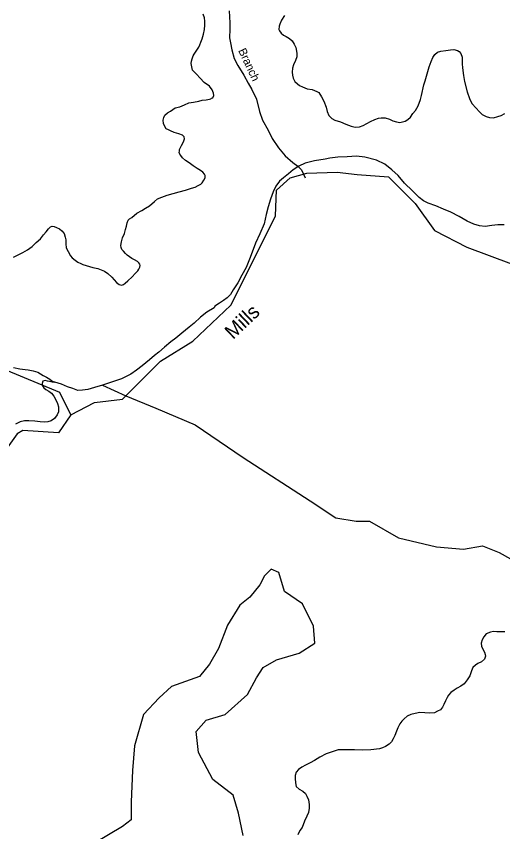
# Model space of a CAD drawing. Extents: x 884530 to 1028605, y 526725 to 653634.
# Drawn here: x 904769 to 908645, y 624499 to 631001 of the extents above; entities that cross this region are included whole.
import ezdxf

# ---------------------------------------------------------------- set-up
doc = ezdxf.new("R2010")
doc.units = 0
for name, color, linetype in [('Exist Civil Recreational Trail or Greenway National Park', 7, 'Continuous'), ('Exist Hydrographic Creek Single Shore', 7, 'Continuous'), ('Exist Hydrographic Creek Single Shore Label', 7, 'Continuous'), ('Exist Hydrographic River Shore', 7, 'Continuous'), ('Exist Hydrographic River Shore Label', 7, 'Continuous'), ('Exist Road Non-System Type 51', 7, 'Continuous')]:
    doc.layers.add(name, color=color, linetype=linetype)

msp = doc.modelspace()

# ---------------------------------------------------------------- linework, layer by layer
at = {"layer": 'Exist Civil Recreational Trail or Greenway National Park'}
for points in [[(906975.3, 629775.7), (906938.2, 629744.9), (906898.2, 629711.6), (906867.1, 629686), (906836.2, 629647.2), (906816.2, 629601.7), (906794, 629541.8), (906776.1, 629480.4), (906759.1, 629419.1), (906743.2, 629347.2), (906710.1, 629266.5), (906675.1, 629192.4), (906633.1, 629077.7), (906600, 628998.3), (906565, 628936), (906532.9, 628874.9), (906497, 628819.2), (906475.2, 628781.6), (906448.2, 628757.2), (906420.2, 628735.4), (906387.2, 628713.8), (906352, 628688.2), (906345.2, 628676.6), (906288, 628642.3), (906237, 628602.6), (906187.2, 628555), (906146.1, 628521.7), (906088.1, 628474.3), (906040, 628434.6), (906001.1, 628405.2), (905949, 628362.9), (905904.2, 628321.8), (905871.2, 628296.2), (905830.1, 628260.3), (905772.1, 628212.9), (905727.1, 628179.7), (905681.2, 628146.5), (905606.3, 628111.2), (905535.3, 628086.4), (905456.3, 628060.4), (905391.3, 628040.7), (905339.1, 628024.7), (905296.3, 628019), (905258.2, 628015.8), (905219.1, 628032.3), (905177.1, 628046.3), (905128, 628067), (905075.1, 628083.8)], [(904747, 628199.3), (904796.1, 628190.5), (904838, 628185.7), (904864.1, 628181.2), (904902, 628173.9), (904941.2, 628163.9), (904982, 628136.8), (905010, 628124.5), (905035.2, 628106.9), (905053, 628093.4), (905075.1, 628083.8)], [(905075.1, 628083.8), (905055.1, 628084.2), (905033.2, 628088.6), (905017.2, 628092.8), (904999.2, 628095.8), (904981.1, 628090.9), (904974.2, 628074), (904977.1, 628054.3), (904989.2, 628038.3), (905004.1, 628026.1), (905028.1, 628012.5), (905049.1, 627996.4), (905068, 627971), (905083.1, 627943.2), (905098, 627914), (905105, 627886.3), (905106.2, 627866.6), (905104.2, 627848.2), (905095.2, 627823.5), (905074.3, 627795), (905047, 627775.9), (905018.9, 627767.3), (904990.9, 627763.9), (904959.2, 627768.5), (904917.3, 627773.2), (904869.1, 627774.2), (904835, 627776.2), (904799.1, 627767.7), (904762.3, 627748.8)], [(905456.3, 628060.4), (905640.4, 627974.3), (905881, 627876.2), (906193, 627742.4), (906576.2, 627483.8), (907110.9, 627136.1), (907315.9, 627002.3), (907476.4, 626975.6), (907583.3, 626975.6), (907815, 626841.8), (908118, 626770.5), (908331.9, 626752.6), (908483.5, 626779.4), (908617.1, 626725.9), (908839.9, 626601)]]:
    msp.add_lwpolyline(points, dxfattribs=at)
at = {"layer": 'Exist Hydrographic Creek Single Shore'}
for points in [[(906466.1, 631043.5), (906468.7, 630995.4), (906469.4, 630947.3), (906470.1, 630897.1), (906468.1, 630829), (906475, 630788.8), (906485.4, 630734.5), (906505.4, 630663.8), (906533.9, 630608.9), (906581.7, 630531.5), (906615.9, 630468.5), (906644.6, 630417.6), (906682.4, 630340.4), (906707.6, 630241.5), (906731.7, 630172.8), (906775.4, 630093.4), (906807.5, 630026.5), (906859.4, 629952.9), (906911.5, 629887.4), (906972.1, 629835.6), (907013.1, 629804.5), (907040.4, 629775.7), (907072, 629711.7)], [(905203.7, 627822.7), (905114.6, 628001), (904236.7, 628365.8), (903919.4, 628352.4), (903830, 628413.3), (903633.3, 628729), (903646.8, 629096.2), (903723.2, 629353.9), (904058.7, 629632.7), (904114.6, 629789.1), (904105, 629979.6), (903998.4, 630250.8), (904010.8, 630585.2), (904058.2, 630741.8), (904055.5, 630889.5), (904006.8, 630926.6)], [(905203.7, 627822.7), (905105.7, 627680), (904820.5, 627697.8), (904775.9, 627671.1), (904620.2, 627458.9)]]:
    msp.add_lwpolyline(points, dxfattribs=at)
at = {"layer": 'Exist Hydrographic River Shore'}
for points in [[(905203.7, 627822.7), (905390.8, 627920.8), (905613.7, 627947.5), (905916.7, 628250.7), (906175.1, 628411.2), (906478.2, 628696.5), (906674.2, 629088.9), (906834.7, 629409.9), (906843.6, 629615), (906950.5, 629713.1), (907084.2, 629748.7)], [(907084.2, 629748.7), (907324.8, 629757.7), (907485.3, 629739.8), (907734.8, 629722), (907948.7, 629508), (908100.2, 629294), (908358.7, 629160.2), (908715.2, 629026.5)]]:
    msp.add_lwpolyline(points, dxfattribs=at)
at = {"layer": 'Exist Road Non-System Type 51'}
for points in [[(906240, 630794.6), (906249, 630820.7), (906260, 630858.5), (906267.9, 630896.4), (906270.9, 630929.2), (906272.2, 630960.6), (906269.1, 630988.3), (906258.3, 631018.7)], [(906906.1, 631008.3), (906883, 630969.4), (906868, 630938.2), (906863.1, 630922.5), (906862.2, 630896.3), (906866.2, 630884.4), (906879.3, 630865.8), (906897.1, 630851), (906920.2, 630840), (906946.1, 630822.4), (906967, 630804.9), (906984.2, 630779.7), (906995.2, 630751.9), (907005.1, 630707.1), (907004.2, 630676.9), (906993.1, 630648.2), (906978, 630613.1), (906968.9, 630587), (906967.9, 630555.5), (906969.1, 630531.9), (906974.2, 630506.8), (906989.1, 630481.6), (907010, 630461.5), (907026.2, 630448), (907049.2, 630437.1), (907087, 630421.9), (907127.2, 630415.8), (907164, 630400.7), (907179.9, 630392.5), (907202.2, 630357.9), (907219.2, 630323.4), (907237, 630275.8), (907246.1, 630241.5), (907259, 630209.7), (907282.1, 630187), (907308.1, 630172), (907351.1, 630158), (907395.1, 630140.1), (907436.1, 630124.8), (907470.1, 630117.6), (907504.3, 630119.5), (907532, 630129.4), (907561.2, 630145.9), (907591.1, 630161.1), (907626.2, 630178.8), (907654, 630188.7), (907677, 630192.2), (907709.1, 630191.5), (907742.1, 630180.4), (907770, 630168), (907799.1, 630159.5), (907825.2, 630153.8), (907847, 630158.6), (907868.1, 630164.7), (907890, 630177.4), (907909.1, 630196.7), (907930, 630225.2), (907949.2, 630249.7), (907970.3, 630287.4), (907990, 630338.2), (907997.2, 630369.5), (908017.3, 630453.1), (908028.1, 630487), (908042, 630540.6), (908058.2, 630596.7), (908076.2, 630641), (908089.2, 630670.9), (908104.2, 630695.5), (908124.2, 630713.5), (908153, 630723.4), (908193.1, 630729.2), (908229, 630733.7), (908256.9, 630737.1), (908285, 630727.3), (908299.2, 630719.2), (908312.1, 630703.2), (908323, 630674.1), (908321.2, 630621.6), (908324.2, 630588.7)], [(905754.2, 629023.1), (905746.3, 629035.1), (905735.3, 629044.5), (905709.3, 629058.1), (905690.2, 629070.3), (905653, 629096), (905639.1, 629109.4), (905622.1, 629126.8), (905610.2, 629140.2), (905605, 629157.4), (905603, 629173.2), (905607.2, 629203.3), (905616, 629234.6), (905631.2, 629268.4), (905640, 629299.7), (905647.1, 629328.5), (905652.2, 629353.3), (905659.2, 629374.2), (905670.9, 629385.8), (905690.2, 629397.2), (905729.2, 629430.5), (905768.1, 629452.1), (905797, 629471.2), (905831.2, 629490.2), (905871.3, 629524.8), (905893, 629544.1), (905928, 629557.8), (905971, 629575.3), (906019.2, 629588.8), (906066.1, 629601), (906116.2, 629615.7), (906165.1, 629630.5), (906193.2, 629639.1), (906217, 629650.5), (906238.3, 629661.8), (906249.9, 629672.1), (906263.2, 629694.2), (906274.1, 629713.6), (906275.1, 629732), (906269.1, 629741.3), (906254.3, 629757.3), (906236.2, 629770.8), (906211.3, 629788.4), (906177.2, 629808.8), (906146.2, 629833), (906117, 629852), (906094.1, 629872.1), (906080.1, 629889.5), (906071.1, 629901.5), (906067.1, 629913.4), (906068, 629925.2), (906069.9, 629938.2), (906075, 629948.6), (906085.3, 629970.7), (906096.2, 629990.2), (906103.1, 630007.1), (906109.3, 630024.1), (906106, 630038.6), (906092.2, 630053.3), (906063.2, 630064.4), (906027, 630074.3), (905998, 630086.7), (905982.1, 630094.9), (905964.3, 630104.4), (905951.2, 630121.8), (905942.1, 630146.9), (905939, 630171.9), (905943.1, 630192.8), (905952, 630213.6), (905973.1, 630231.6), (905997.3, 630245.5), (906034.2, 630269.7), (906073.1, 630279.4), (906109.2, 630295.8), (906144, 630310.8), (906180.2, 630316.7), (906223, 630323.7), (906251, 630331), (906281.3, 630335.7), (906307.3, 630339.1), (906319.2, 630342.8), (906325.2, 630346.6), (906334.1, 630351.7), (906342, 630368.6), (906339.1, 630388.3), (906330.1, 630414.7), (906307.1, 630442.8), (906266, 630472.5), (906233.3, 630508.6), (906204, 630539.3), (906174.1, 630571.4), (906167.1, 630596.5), (906162.1, 630625.5), (906164.1, 630642.5), (906169, 630660.8), (906178, 630684.3), (906186.2, 630699.8), (906223.1, 630755.5), (906231, 630772.4), (906240, 630794.6)], [(908324.2, 630588.7), (908332.2, 630529.5), (908340.1, 630480.8), (908361.1, 630397.7), (908381.3, 630344.8), (908399.2, 630305), (908432.3, 630267.6), (908457, 630240.9), (908482.1, 630218), (908512, 630203), (908541.1, 630194.5), (908571.2, 630191.3), (908606.2, 630201.1), (908631.9, 630209.8), (908661.1, 630225)], [(908656.2, 629339), (908606.2, 629337.4), (908559.2, 629333.1), (908505.2, 629325), (908461, 629329.8), (908416, 629342.5), (908362, 629367.3), (908298.2, 629405.3), (908231.2, 629439.4), (908174, 629462.9), (908111.2, 629489.1), (908052.2, 629510), (908014.2, 629529.1), (907978.9, 629556.1), (907925.2, 629608.3), (907863.1, 629671.3), (907812.1, 629730.1), (907761.2, 629775.7), (907707, 629821.4), (907638.1, 629854.3), (907545, 629878.5), (907481.2, 629886.3), (907405, 629881.3), (907331.1, 629877.5), (907268.2, 629868.3), (907230, 629862.5), (907145, 629847.1), (907071.2, 629830.2), (907020.2, 629805), (906975.3, 629775.7)], [(904745, 629080.1), (904784.1, 629097.7), (904821.2, 629116.6), (904858.1, 629138.2), (904895, 629165), (904928.1, 629197.2), (904961.2, 629225.4), (904986.1, 629257.7), (905006.9, 629280.9), (905026.1, 629305.5), (905034.2, 629314.5), (905042.2, 629320.9), (905055.1, 629327.2), (905071.2, 629325.6), (905088.1, 629317.4), (905112.1, 629305.1), (905131.2, 629290.3), (905149.1, 629268.9), (905157, 629238.5), (905163.2, 629217.4), (905163.9, 629187.2), (905166.2, 629155.7), (905183, 629126.5), (905200, 629090.7), (905215.1, 629074.6), (905237.1, 629055.8), (905260.1, 629040.9), (905284.1, 629028.6), (905300, 629021.7), (905379.3, 628996.5), (905418.2, 628989.2), (905446.2, 628979.4), (905472.2, 628968.4), (905499.1, 628949.5), (905530, 628921.3), (905549.3, 628898.6), (905568.2, 628877.2), (905588.2, 628862.4), (905606.2, 628858.1), (905622, 628863), (905636, 628873.2), (905657.1, 628892.5), (905692.2, 628923.3), (905717, 628950.4), (905736.1, 628971), (905746.2, 628985.2), (905753.1, 629000.8), (905756, 629013.9), (905754.2, 629023.1)], [(906861.4, 626565.4), (906799, 626592.1), (906745.5, 626538.6), (906709.9, 626467.3), (906629.7, 626369.2), (906549.5, 626306.8), (906451.4, 626146.3), (906380.1, 625959), (906308.8, 625834.2), (906228.6, 625736.1), (906005.8, 625655.8), (905907.8, 625566.7), (905783, 625432.9), (905711.7, 625183.2), (905693.9, 624987.1), (905685, 624737.4), (905685, 624594.7), (905613.7, 624541.2), (905390.8, 624407.5)], [(906576.2, 624469.9), (906540.5, 624648.2), (906496, 624790.9), (906335.6, 624915.7), (906219.7, 625129.7), (906201.9, 625299.2), (906282.1, 625388.3), (906433.6, 625432.9), (906611.8, 625593.4), (906683.1, 625727.2), (906736.6, 625807.4), (906843.6, 625869.9), (907021.8, 625923.4), (907146.6, 626003.6), (907137.7, 626137.4), (907048.6, 626315.7), (906906, 626413.8), (906861.4, 626565.4)], [(908661.2, 626092.9), (908597.3, 626092.8), (908573, 626094.6), (908549, 626091.2), (908514.2, 626076.1), (908495.1, 626052.9), (908481.1, 626028.2), (908474, 626002.1), (908475.2, 625978.5), (908485.9, 625955.9), (908499.2, 625932.1), (908506, 625912.2), (908508, 625897.7), (908499, 625874.3), (908476.3, 625853.8), (908448.1, 625839.9), (908427.2, 625827.2), (908406.1, 625807.9), (908397.1, 625781.8), (908382.2, 625742.8), (908363.1, 625709), (908337.9, 625679.3), (908311.3, 625658.9), (908282.1, 625643.7), (908258.1, 625628.4), (908231.2, 625608), (908212.1, 625588.7), (908201.2, 625570.5), (908190.1, 625541.8), (908177.1, 625514.5), (908164.2, 625491.2), (908148, 625470.5), (908125.2, 625460.5), (908101.2, 625446.5), (908065.1, 625444.6), (908025.1, 625448), (907985.1, 625448.8), (907946.3, 625443), (907914, 625434.5), (907884.1, 625419.3), (907859.1, 625400.2), (907842, 625379.5)], [(907842, 625379.5), (907825.2, 625358.8), (907810.1, 625327.6), (907799.1, 625301.6), (907785.9, 625267.7), (907773.2, 625240.4), (907758, 625217.1), (907739.2, 625196.5), (907710, 625178.7), (907688.1, 625167.3), (907662, 625161.3), (907593.3, 625152.2), (907529.2, 625148.2), (907463, 625152.1), (907406.9, 625153.3), (907335, 625150.8), (907285.2, 625137.3), (907238.2, 625119.9), (907187.2, 625094.7), (907146, 625067.9), (907111.1, 625048.9), (907072.3, 625028.7), (907044.1, 625013.5), (907017.2, 624994.4), (907000, 624975), (906991.3, 624947.6), (906991.1, 624924), (906993, 624888.5), (907000, 624859.5), (907023.2, 624838.1), (907051.1, 624823.1), (907072.1, 624802.9), (907085.1, 624783), (907096.3, 624752.6), (907103.1, 624715.7), (907102.2, 624686.8), (907096.3, 624651.5), (907085.2, 624624.2), (907066, 624582.6), (907046, 624533.1), (907029.1, 624508.5), (907012, 624473.4)]]:
    msp.add_lwpolyline(points, dxfattribs=at)

# ---------------------------------------------------------------- texts
at = {"layer": 'Exist Hydrographic Creek Single Shore Label'}
msp.add_text('Branch', height=65.62, rotation=294.97158, dxfattribs=at).set_placement((906535.6, 630727.8))
msp.add_text('Branch', height=65.62, rotation=294.97158, dxfattribs=at).set_placement((906535.6, 630727.8))
at = {"layer": 'Exist Hydrographic River Shore Label'}
msp.add_text('Mills', height=114.83, rotation=43.54315, dxfattribs=at).set_placement((906495.8, 628419.3))
msp.add_text('Mills', height=114.83, rotation=43.54315, dxfattribs=at).set_placement((906495.8, 628419.3))

doc.saveas('drawing.dxf')
